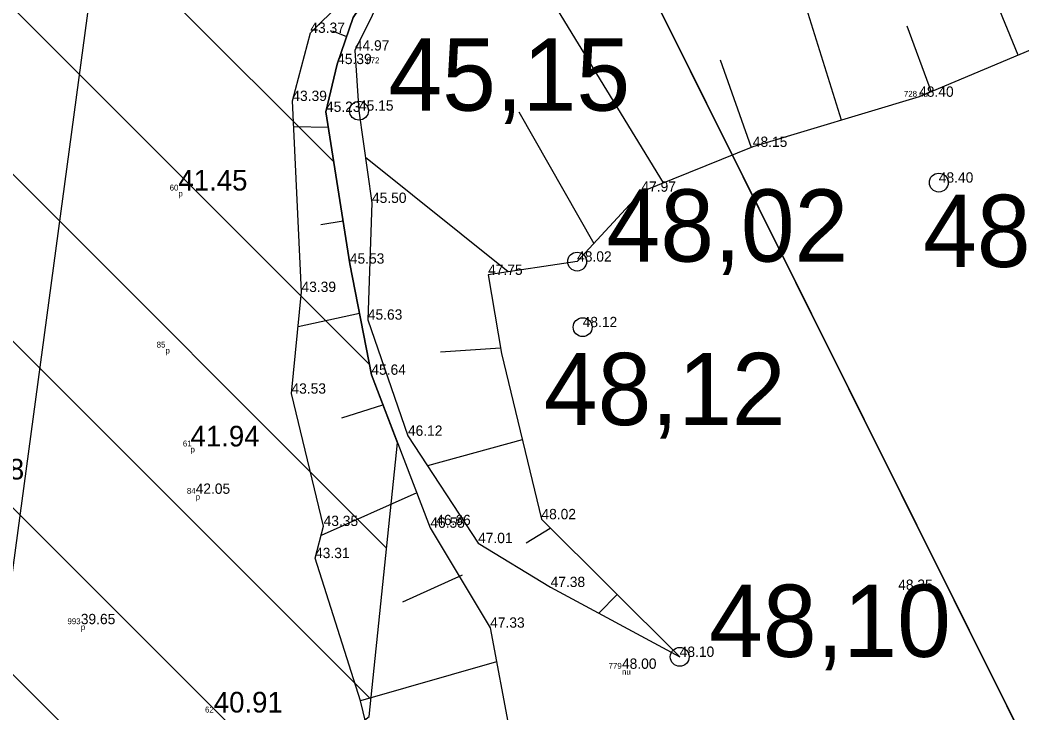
# Model space of a CAD drawing. Extents: x 700746 to 706058, y 6570320 to 6580460.
# Drawn here: x 703078.69 to 703112.68, y 6577248.05 to 6577271.56 of the extents above; entities that cross this region are included whole.
import ezdxf

# ---------------------------------------------------------------- set-up
doc = ezdxf.new("R2010")
doc.units = 0
for name, color, linetype in [('Kaevandatud ala', 7, 'Continuous'), ('kataster', 7, 'Continuous'), ('KORGUS-EH2000', 7, 'Continuous'), ('Lõige', 7, 'Continuous'), ('MOOTKOOD', 7, 'Continuous'), ('MOOTKORG-EH2000', 7, 'Continuous'), ('MOOTKORG_MUU', 7, 'Continuous'), ('MOOTNR', 7, 'Continuous'), ('RELJEEF', 7, 'Continuous'), ('vahekiht', 7, 'Continuous'), ('VEEKOGU', 7, 'Continuous')]:
    doc.layers.add(name, color=color, linetype=linetype)

msp = doc.modelspace()

# ---------------------------------------------------------------- linework, layer by layer
at = {"layer": 'Kaevandatud ala'}
for p, q in [((702970.035, 6577363.415), (703087.727, 6577245.723)), ((702975.92, 6577363.188), (703090.592, 6577248.515)), ((702965.723, 6577362.07), (703084.563, 6577243.231)), ((702984.728, 6577360.036), (703091.126, 6577253.638)), ((702992.432, 6577357.989), (703090.54, 6577259.881)), ((703000.537, 6577355.541), (703089.337, 6577266.74)), ((703091.499, 6577257.213), (703090.61, 6577259.52))]:
    msp.add_line(p, q, dxfattribs=at)
for points in [[(703090.61, 6577259.52), (703089.88, 6577263.29), (703089.07, 6577268.44), (703089.45, 6577270.06), (703089.99, 6577271.64), (703093.32, 6577276.54), (703093.46, 6577278.42), (703093.1, 6577280.2), (703091.99, 6577281.75), (703090.08, 6577283.49), (703086.37, 6577285.67), (703084.57, 6577287.97), (703085.85, 6577290.33), (703087.53, 6577293.48), (703088.23, 6577295.38), (703088.29, 6577297.17), (703087.8, 6577299.64), (703087.46, 6577304.16), (703085.99, 6577306.6), (703084.89, 6577308.6), (703083.05, 6577311.18), (703081.68, 6577312.85), (703081.08, 6577313.91)], [(703020.132, 6577213.175), (703028.583, 6577215.712), (703035.429, 6577216.388), (703043.119, 6577223.576), (703046.922, 6577230.341), (703054.529, 6577231.018), (703061.374, 6577228.396), (703067.29, 6577232.033), (703074.812, 6577238.628), (703081.403, 6577240.743), (703090.531, 6577247.93), (703091.499, 6577257.213)]]:
    msp.add_lwpolyline(points, dxfattribs=at)
at = {"layer": 'kataster'}
msp.add_lwpolyline([(702859.8, 6577465.72), (703125.43, 6577441.71), (703167.04, 6577172.32), (703141.54, 6577201.64), (703129.16, 6577218.59), (703119.31, 6577233.95), (703096.08, 6577280.59), (703057.1, 6577329.85), (703041.25, 6577339.7), (703019.19, 6577342.06), (703005.04, 6577344.66), (702961.68, 6577364.05), (702944.77, 6577367.92), (702900.72, 6577367.74), (702878.06, 6577370.59), (702863.2, 6577375.41), (702862.38, 6577440.12)], close=True, dxfattribs=at)
msp.add_lwpolyline([(702754.28, 6577347.92), (702820.1, 6577376.69), (702831.19, 6577380.43), (702839.86, 6577381.59), (702851.4, 6577379.23), (702863.2, 6577375.41), (702878.06, 6577370.59), (702900.72, 6577367.74), (702944.77, 6577367.92), (702961.68, 6577364.05), (703005.04, 6577344.66), (703019.19, 6577342.06), (703041.25, 6577339.7), (703057.1, 6577329.85), (703096.08, 6577280.59), (703119.31, 6577233.95), (703129.16, 6577218.59), (703141.54, 6577201.64), (703167.04, 6577172.32), (703168.73, 6577170.37), (703277.36, 6577072.83), (703231.53, 6577106.55), (703089.87, 6577211.79), (702713.81, 6577334.91)], dxfattribs=at)
at = {"layer": 'KORGUS-EH2000'}
for centre in [(703090.19, 6577268.48), (703109.859, 6577266.04), (703097.59, 6577263.36), (703097.778, 6577261.136), (703101.07, 6577249.95)]:
    msp.add_circle(centre, 0.32, dxfattribs=at)
at = {"layer": 'Lõige'}
msp.add_lwpolyline([(703070.672, 6577165.983), (703074.081, 6577220.567), (703082.822, 6577285.406), (703068.681, 6577320.797), (703082.772, 6577387.952), (703057.768, 6577440.12), (703054.894, 6577468.198)], dxfattribs=at)
at = {"layer": 'RELJEEF'}
for p, q in [((703106.554, 6577268.156), (703104.168, 6577275.843)), ((703112.551, 6577270.365), (703110.815, 6577274.597)), ((703100.523, 6577266.033), (703096.309, 6577272.923)), ((703108.778, 6577271.36), (703109.602, 6577269.124)), ((703089.286, 6577271.189), (703089.772, 6577271.002)), ((703102.445, 6577270.201), (703103.492, 6577267.227)), ((703095.609, 6577268.441), (703098.153, 6577263.972)), ((703089.154, 6577267.906), (703087.972, 6577267.93)), ((703095.248, 6577263.011), (703090.414, 6577266.887)), ((703088.894, 6577264.618), (703089.651, 6577264.744)), ((703090.208, 6577261.594), (703088.123, 6577261.143)), ((703092.951, 6577260.295), (703094.988, 6577260.43)), ((703089.604, 6577258.058), (703091.001, 6577258.505)), ((703095.727, 6577257.317), (703092.519, 6577256.427)), ((703092.152, 6577255.519), (703088.905, 6577254.071)), ((703095.861, 6577253.82), (703096.681, 6577254.32)), ((703091.672, 6577251.819), (703093.697, 6577252.733)), ((703098.949, 6577252.062), (703098.324, 6577251.436)), ((703101.07, 6577249.95), (703101.07, 6577249.95)), ((703094.856, 6577249.786), (703090.24, 6577248.46))]:
    msp.add_line(p, q, dxfattribs=at)
for points in [[(703088.29, 6577297.17), (703088.23, 6577295.38), (703087.53, 6577293.48), (703085.85, 6577290.33), (703084.57, 6577287.97), (703086.37, 6577285.67), (703090.08, 6577283.49), (703091.99, 6577281.75), (703093.1, 6577280.2), (703093.46, 6577278.42), (703093.32, 6577276.54), (703089.99, 6577271.64), (703089.45, 6577270.06), (703089.07, 6577268.44), (703089.88, 6577263.29), (703090.61, 6577259.52), (703092.61, 6577254.33)], [(703118.938, 6577274.747), (703117.021, 6577272.247), (703109.192, 6577268.951), (703103.55, 6577267.25)], [(703101.46, 6577273.18), (703097.63, 6577272.93), (703094.06, 6577272.91), (703091.22, 6577272.91), (703090.05, 6577270.52), (703090.19, 6577268.48), (703090.63, 6577265.35), (703090.49, 6577261.39), (703091.85, 6577257.45), (703094.23, 6577253.81), (703096.69, 6577252.32), (703101.07, 6577249.95)], [(703089.99, 6577271.64), (703089.45, 6577270.06), (703089.07, 6577268.44), (703089.88, 6577263.29), (703090.61, 6577259.52), (703092.61, 6577254.33), (703094.64, 6577250.94), (703095.97, 6577243.83)], [(703103.55, 6577267.25), (703099.77, 6577265.73), (703097.59, 6577263.36), (703094.57, 6577262.91), (703095.02, 6577260.24), (703096.38, 6577254.62), (703101.07, 6577249.95)], [(703092.61, 6577254.33), (703094.64, 6577250.94), (703095.97, 6577243.83), (703096.3, 6577240.07), (703096.18, 6577234.89), (703096.62, 6577225.83), (703096.73, 6577218.67), (703096.36, 6577216.03), (703099.27, 6577211.88), (703102.33, 6577207.48), (703108.69, 6577203.21), (703117.07, 6577197.4), (703119.26, 6577195.79), (703122.66, 6577191.02), (703124.13, 6577187.15), (703124.86, 6577183.98), (703126.36, 6577179.97), (703126.31, 6577178.16), (703125.42, 6577175.86), (703122.58, 6577172.87), (703122.53, 6577170.35), (703118.29, 6577167.65), (703112.56, 6577164.26)]]:
    msp.add_lwpolyline(points, dxfattribs=at)
at = {"layer": 'vahekiht'}
msp.add_open_spline([(702979.832, 6577405.847), (702968.107, 6577383.619), (702956.937, 6577340.299), (703007.686, 6577297.989), (703005.438, 6577248.778), (703018.696, 6577224.523), (703025.875, 6577210.26), (703039.06, 6577207.602), (703055.215, 6577200.514), (703065.918, 6577180.529), (703097.43, 6577186.962), (703125.436, 6577225.369), (703148.077, 6577281.443), (703138.931, 6577341.457), (703139.445, 6577382.673), (703130.544, 6577416.204), (703100.319, 6577426.617), (703061.125, 6577412.698), (703017.391, 6577461.228), (702989.678, 6577424.511), (702979.832, 6577405.847)], degree=3, dxfattribs=at)
msp.add_open_spline([(702979.832, 6577405.847), (702968.107, 6577383.619), (702956.937, 6577340.299), (703007.686, 6577297.989), (703005.438, 6577248.778), (703018.696, 6577224.523), (703025.875, 6577210.26), (703039.06, 6577207.602), (703055.215, 6577200.514), (703065.918, 6577180.529), (703097.43, 6577186.962), (703125.436, 6577225.369), (703148.077, 6577281.443), (703138.931, 6577341.457), (703139.445, 6577382.673), (703130.544, 6577416.204), (703100.319, 6577426.617), (703061.125, 6577412.698), (703017.391, 6577461.228), (702989.678, 6577424.511), (702979.832, 6577405.847)], degree=3, dxfattribs=at)
at = {"layer": 'VEEKOGU'}
for points in [[(703088.7, 6577253.3), (703088.99, 6577254.39), (703087.9, 6577258.88), (703088.24, 6577262.33), (703087.93, 6577268.81), (703088.54, 6577271.12), (703090.57, 6577273.13)], [(703088.7, 6577253.3), (703088.99, 6577254.39), (703087.9, 6577258.88), (703088.24, 6577262.33), (703087.93, 6577268.81), (703088.54, 6577271.12), (703090.57, 6577273.13)], [(703120.39, 6577146.08), (703115.365, 6577147.77), (703110.383, 6577151.071), (703104.69, 6577159.71), (703106.266, 6577165.481), (703105.388, 6577174.722), (703104.887, 6577179.996), (703103.186, 6577185.693), (703099.755, 6577192.609), (703093.54, 6577202.31), (703089.925, 6577210.383), (703088.39, 6577214.903), (703087.936, 6577220.02), (703088.419, 6577226.416), (703089.783, 6577232.073), (703090.983, 6577237.053), (703091.059, 6577238.277), (703091.362, 6577243.838), (703090.24, 6577248.46), (703088.7, 6577253.3)], [(703120.39, 6577146.08), (703115.365, 6577147.77), (703110.383, 6577151.071), (703104.69, 6577159.71), (703106.266, 6577165.481), (703105.388, 6577174.722), (703104.887, 6577179.996), (703103.186, 6577185.693), (703099.755, 6577192.609), (703093.54, 6577202.31), (703089.925, 6577210.383), (703088.39, 6577214.903), (703087.936, 6577220.02), (703088.419, 6577226.416), (703089.783, 6577232.073), (703090.983, 6577237.053), (703091.059, 6577238.277), (703091.362, 6577243.838), (703090.24, 6577248.46), (703088.7, 6577253.3)]]:
    msp.add_lwpolyline(points, dxfattribs=at)

# ---------------------------------------------------------------- texts
at = {"layer": 'KORGUS-EH2000'}
for s, p in [('45,15', (703091.19, 6577268.48)), ('48,02', (703098.59, 6577263.36)), ('48,39', (703109.328, 6577263.177)), ('48,12', (703096.464, 6577257.813)), ('48,10', (703102.07, 6577249.95))]:
    msp.add_text(s, height=2.45, dxfattribs=at).set_placement(p)
at = {"layer": 'MOOTKOOD'}
for s, p in [('p', (703084.064, 6577265.571)), ('p', (703083.626, 6577260.244)), ('p', (703084.475, 6577256.889)), ('p', (703084.649, 6577255.282)), ('p', (703080.753, 6577250.86)), ('nu', (703099.111, 6577249.346))]:
    msp.add_text(s, height=0.2, dxfattribs=at).set_placement(p)
at = {"layer": 'MOOTKORG-EH2000'}
for s, height, p in [('43.37', 0.35, (703088.54, 6577271.12)), ('44.97', 0.35, (703090.05, 6577270.52)), ('45.39', 0.35, (703089.45, 6577270.06)), ('48.40', 0.35, (703109.192, 6577268.951)), ('43.39', 0.35, (703087.93, 6577268.81)), ('45.23', 0.35, (703089.07, 6577268.44)), ('45.15', 0.35, (703090.19, 6577268.48)), ('48.15', 0.35, (703103.55, 6577267.25)), ('41.45', 0.7, (703084.064, 6577265.771)), ('48.40', 0.35, (703109.859, 6577266.04)), ('47.97', 0.35, (703099.77, 6577265.73)), ('45.50', 0.35, (703090.63, 6577265.35)), ('45.53', 0.35, (703089.88, 6577263.29)), ('48.02', 0.35, (703097.59, 6577263.36)), ('47.75', 0.35, (703094.57, 6577262.91)), ('43.39', 0.35, (703088.24, 6577262.33)), ('45.63', 0.35, (703090.49, 6577261.39)), ('48.12', 0.35, (703097.778, 6577261.136)), ('45.64', 0.35, (703090.61, 6577259.52)), ('43.53', 0.35, (703087.9, 6577258.88)), ('41.94', 0.7, (703084.475, 6577257.089)), ('46.12', 0.35, (703091.85, 6577257.45)), ('38.38', 0.7, (703076.49, 6577255.969)), ('42.05', 0.35, (703084.649, 6577255.482)), ('48.02', 0.35, (703096.38, 6577254.62)), ('43.35', 0.35, (703088.99, 6577254.39)), ('46.55', 0.35, (703092.61, 6577254.33)), ('46.66', 0.35, (703092.81, 6577254.42)), ('47.01', 0.35, (703094.23, 6577253.81)), ('43.31', 0.35, (703088.7, 6577253.3)), ('47.38', 0.35, (703096.69, 6577252.32)), ('48.35', 0.35, (703108.482, 6577252.224)), ('39.65', 0.35, (703080.753, 6577251.06)), ('47.33', 0.35, (703094.64, 6577250.94)), ('48.10', 0.35, (703101.07, 6577249.95)), ('48.00', 0.35, (703099.111, 6577249.546)), ('40.91', 0.7, (703085.264, 6577248.063))]:
    msp.add_text(s, height=height, dxfattribs=at).set_placement(p)
at = {"layer": 'MOOTKORG_MUU'}
msp.add_text('nu', height=0.2, dxfattribs=at).set_placement((703109.192, 6577268.951))
at = {"layer": 'MOOTNR'}
for s, p in [('672', (703090.438, 6577270.087)), ('728', (703108.675, 6577268.951)), ('60', (703083.767, 6577265.771)), ('85', (703083.326, 6577260.444)), ('61', (703084.216, 6577257.089)), ('84', (703084.352, 6577255.482)), ('993', (703080.3, 6577251.06)), ('779', (703098.657, 6577249.546)), ('62', (703084.968, 6577248.063))]:
    msp.add_text(s, height=0.2, dxfattribs=at).set_placement(p)

doc.saveas('drawing.dxf')
